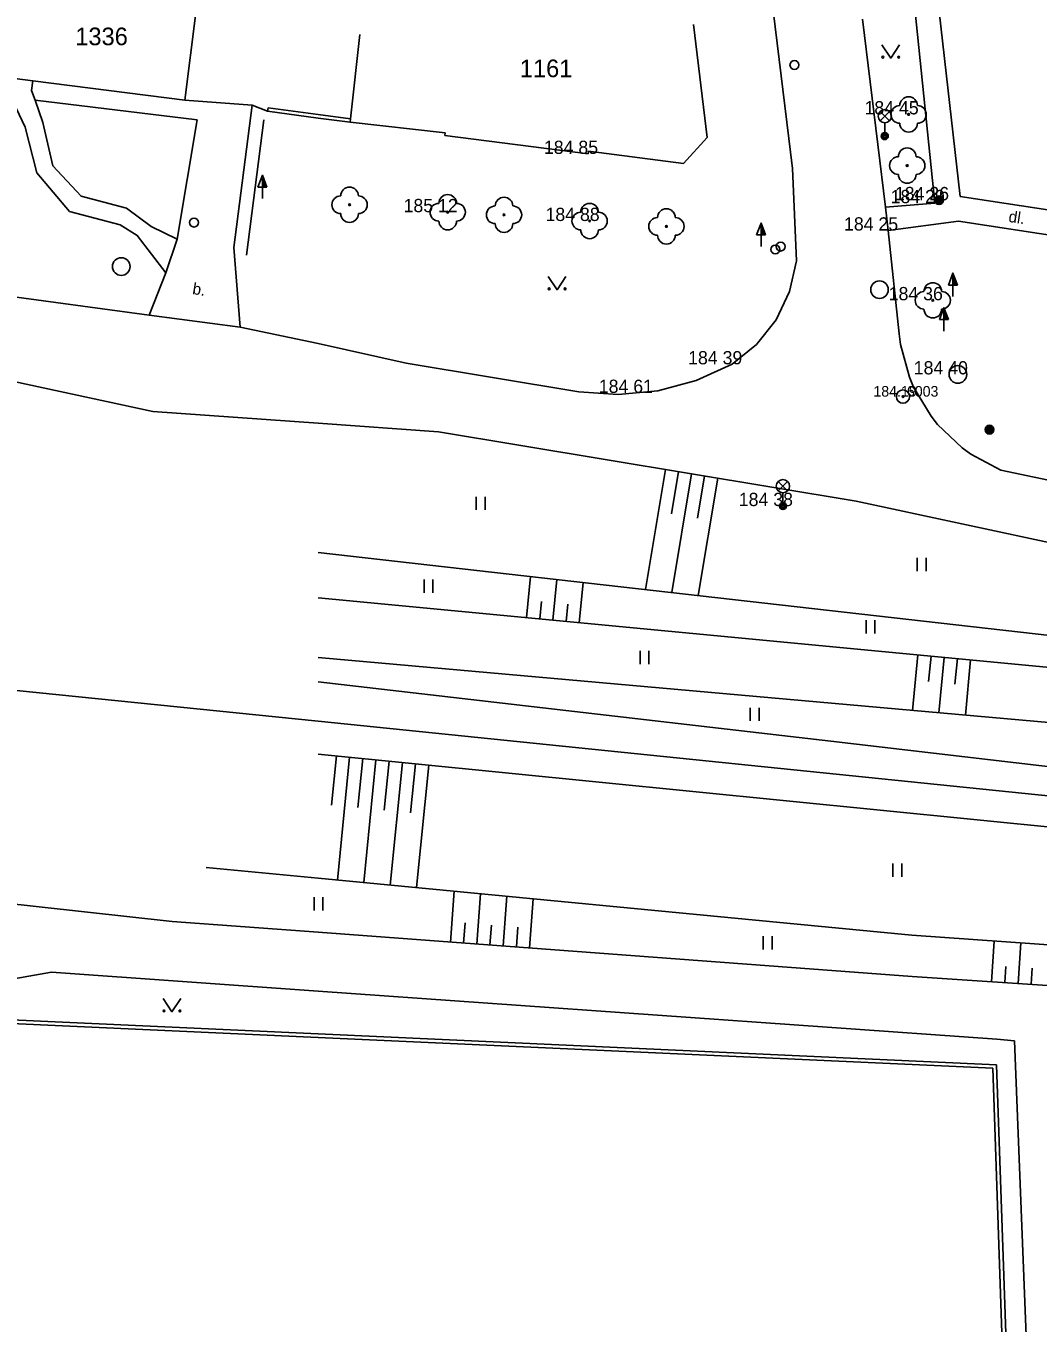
# Model space of a CAD drawing. Extents: x -539515 to -538098, y -1182060 to -1180157.
# Drawn here: x -539391.6 to -539334.2, y -1180593.5 to -1180520 of the extents above; entities that cross this region are included whole.
import ezdxf

# ---------------------------------------------------------------- set-up
doc = ezdxf.new("R2010")
doc.units = 0
for name, color, linetype in [('Vrstva 1', 7, 'Continuous'), ('Vrstva 13', 7, 'Continuous'), ('Vrstva 14', 7, 'Continuous'), ('Vrstva 21', 7, 'Continuous'), ('Vrstva 22', 7, 'Continuous'), ('Vrstva 23', 7, 'Continuous'), ('Vrstva 25', 7, 'Continuous'), ('Vrstva 27', 7, 'Continuous'), ('Vrstva 28', 7, 'Continuous'), ('Vrstva 29', 7, 'Continuous'), ('Vrstva 33', 7, 'Continuous'), ('Vrstva 34', 7, 'Continuous'), ('Vrstva 36', 7, 'Continuous'), ('Vrstva 40', 7, 'Continuous'), ('Vrstva 47', 7, 'Continuous'), ('Vrstva 68', 7, 'Continuous'), ('Vrstva 88', 7, 'Continuous')]:
    doc.layers.add(name, color=color, linetype=linetype)

msp = doc.modelspace()

# ---------------------------------------------------------------- linework, layer by layer
at = {"layer": 'Vrstva 1'}
for p, q in [((-539340.16, -1180516.383), (-539338.64, -1180529.711)), ((-539382.56, -1180524.258), (-539381.93, -1180519.297)), ((-539352.97, -1180526.367), (-539353.75, -1180519.961)), ((-539372.652, -1180520.538), (-539373.178, -1180525.312)), ((-539394.36, -1180522.758), (-539391.171, -1180523.163)), ((-539391.171, -1180523.163), (-539382.56, -1180524.258)), ((-539382.56, -1180524.258), (-539378.75, -1180524.539)), ((-539378.75, -1180524.539), (-539377.87, -1180524.883)), ((-539373.178, -1180525.312), (-539373.2, -1180525.508)), ((-539367.812, -1180526.102), (-539373.2, -1180525.508)), ((-539367.83, -1180526.25), (-539367.812, -1180526.102)), ((-539367.83, -1180526.25), (-539359.72, -1180527.297)), ((-539354.32, -1180527.844), (-539352.97, -1180526.367)), ((-539359.72, -1180527.297), (-539359.7, -1180527.148)), ((-539359.7, -1180527.148), (-539354.32, -1180527.844)), ((-539338.64, -1180529.711), (-539324.38, -1180531.891))]:
    msp.add_line(p, q, dxfattribs=at)
at = {"layer": 'Vrstva 13'}
for p, q in [((-539341.18, -1180519.242), (-539340.08, -1180530.094)), ((-539381.86, -1180525.359), (-539391.045, -1180524.262)), ((-539378.75, -1180524.539), (-539379.79, -1180532.602)), ((-539382.99, -1180532.13), (-539381.86, -1180525.359)), ((-539340.08, -1180530.094), (-539342.87, -1180530.313)), ((-539342.72, -1180531.641), (-539338.74, -1180531.102)), ((-539338.74, -1180531.102), (-539302.56, -1180536.719)), ((-539379.79, -1180532.602), (-539379.43, -1180537.11)), ((-539384.58, -1180536.43), (-539383.63, -1180534.04))]:
    msp.add_line(p, q, dxfattribs=at)
for points in [[(-539388.44, -1180529.7), (-539390.03, -1180527.97), (-539390.6, -1180525.52), (-539391.045, -1180524.262), (-539391.24, -1180523.71), (-539391.171, -1180523.163)], [(-539394.56, -1180523.85), (-539393.03, -1180523.99), (-539392.11, -1180524.71), (-539391.61, -1180525.79), (-539390.94, -1180528.37), (-539389.1, -1180530.56)], [(-539383.63, -1180534.04), (-539382.99, -1180532.13), (-539384.47, -1180531.41), (-539385.87, -1180530.38), (-539388.44, -1180529.7)], [(-539389.1, -1180530.56), (-539386.22, -1180531.31), (-539385.26, -1180531.92), (-539383.63, -1180534.04)]]:
    msp.add_lwpolyline(points, dxfattribs=at)
at = {"layer": 'Vrstva 21'}
for radius in [0.375, 0.05]:
    msp.add_circle((-539341.88, -1180541.05), radius, dxfattribs=at)
at = {"layer": 'Vrstva 22'}
for centre in [(-539341.56, -1180525.063), (-539341.64, -1180527.961), (-539373.23, -1180530.18), (-539367.67, -1180530.602), (-539364.48, -1180530.75), (-539359.63, -1180531.102), (-539355.28, -1180531.406), (-539340.19, -1180535.594)]:
    msp.add_circle(centre, 0.05, dxfattribs=at)
for centre, start, end in [((-539342.06, -1180525.063), 90, 270), ((-539341.56, -1180524.563), 0, 180), ((-539341.06, -1180525.063), 270, 90), ((-539341.56, -1180525.563), 180, 0), ((-539342.14, -1180527.961), 90, 270), ((-539341.64, -1180527.461), 0, 180), ((-539341.14, -1180527.961), 270, 90), ((-539341.64, -1180528.461), 180, 0), ((-539373.73, -1180530.18), 90, 270), ((-539373.23, -1180529.68), 0, 180), ((-539372.73, -1180530.18), 270, 90), ((-539367.67, -1180530.102), 0, 180), ((-539364.48, -1180530.25), 0, 180), ((-539368.17, -1180530.602), 90, 270), ((-539367.17, -1180530.602), 270, 90), ((-539364.98, -1180530.75), 90, 270), ((-539363.98, -1180530.75), 270, 90), ((-539359.63, -1180530.602), 0, 180), ((-539355.28, -1180530.906), 0, 180), ((-539373.23, -1180530.68), 180, 0), ((-539367.67, -1180531.102), 180, 0), ((-539364.48, -1180531.25), 180, 0), ((-539360.13, -1180531.102), 90, 270), ((-539359.13, -1180531.102), 270, 90), ((-539355.78, -1180531.406), 90, 270), ((-539354.78, -1180531.406), 270, 90), ((-539359.63, -1180531.602), 180, 0), ((-539355.28, -1180531.906), 180, 0), ((-539340.19, -1180535.094), 0, 180), ((-539340.69, -1180535.594), 90, 270), ((-539339.69, -1180535.594), 270, 90), ((-539340.19, -1180536.094), 180, 0)]:
    msp.add_arc(centre, 0.5, start, end, dxfattribs=at)
at = {"layer": 'Vrstva 25'}
for p, q in [((-539378.422, -1180529.178), (-539378.17, -1180528.504)), ((-539378.17, -1180529.178), (-539378.422, -1180529.178)), ((-539378.17, -1180529.83), (-539378.17, -1180529.18)), ((-539339.302, -1180534.728), (-539339.05, -1180534.054)), ((-539339.05, -1180534.728), (-539339.302, -1180534.728)), ((-539339.05, -1180535.38), (-539339.05, -1180534.73)), ((-539339.812, -1180536.688), (-539339.56, -1180536.014)), ((-539339.56, -1180536.688), (-539339.812, -1180536.688)), ((-539339.56, -1180537.34), (-539339.56, -1180536.69))]:
    msp.add_line(p, q, dxfattribs=at)
for points in [[(-539377.92, -1180529.18), (-539378.17, -1180529.18), (-539378.17, -1180528.504), (-539378.17, -1180528.504)], [(-539377.977, -1180529.14), (-539378.13, -1180529.14), (-539378.13, -1180528.727)], [(-539378.035, -1180529.1), (-539378.09, -1180529.1), (-539378.09, -1180528.951)], [(-539338.8, -1180534.73), (-539339.05, -1180534.73), (-539339.05, -1180534.054), (-539339.05, -1180534.054)], [(-539338.857, -1180534.69), (-539339.01, -1180534.69), (-539339.01, -1180534.277)], [(-539338.915, -1180534.65), (-539338.97, -1180534.65), (-539338.97, -1180534.501)], [(-539339.31, -1180536.69), (-539339.56, -1180536.69), (-539339.56, -1180536.014), (-539339.56, -1180536.014)], [(-539339.367, -1180536.65), (-539339.52, -1180536.65), (-539339.52, -1180536.237)], [(-539339.425, -1180536.61), (-539339.48, -1180536.61), (-539339.48, -1180536.461)]]:
    msp.add_lwpolyline(points, close=True, dxfattribs=at)
for centre, radius in [((-539339.84, -1180529.922), 0.25), ((-539339.84, -1180529.922), 0.2), ((-539339.84, -1180529.922), 0.15), ((-539339.84, -1180529.922), 0.1), ((-539339.84, -1180529.922), 0.05), ((-539336.98, -1180542.922), 0.25), ((-539336.98, -1180542.922), 0.2), ((-539336.98, -1180542.922), 0.15), ((-539336.98, -1180542.922), 0.1), ((-539336.98, -1180542.922), 0.05)]:
    msp.add_circle(centre, radius, dxfattribs=at)
at = {"layer": 'Vrstva 27'}
for p, q in [((-539356.468, -1180551.98), (-539355.337, -1180545.178)), ((-539354.994, -1180547.688), (-539354.597, -1180545.301)), ((-539354.975, -1180552.15), (-539353.857, -1180545.424)), ((-539353.514, -1180547.934), (-539353.117, -1180545.547)), ((-539353.483, -1180552.32), (-539352.377, -1180545.67)), ((-539362.981, -1180551.24), (-539363.203, -1180553.574)), ((-539361.491, -1180551.41), (-539361.71, -1180553.716)), ((-539359.999, -1180551.579), (-539360.216, -1180553.858)), ((-539362.363, -1180552.664), (-539362.456, -1180553.645)), ((-539360.87, -1180552.806), (-539360.963, -1180553.787)), ((-539341.335, -1180558.832), (-539341.035, -1180555.68)), ((-539340.425, -1180557.195), (-539340.288, -1180555.751)), ((-539339.84, -1180558.966), (-539339.541, -1180555.822)), ((-539338.933, -1180557.337), (-539338.795, -1180555.893)), ((-539338.346, -1180559.099), (-539338.048, -1180555.964)), ((-539373.971, -1180561.408), (-539374.249, -1180564.192)), ((-539373.225, -1180561.482), (-539373.92, -1180568.44)), ((-539372.478, -1180561.557), (-539372.756, -1180564.339)), ((-539371.732, -1180561.632), (-539372.427, -1180568.583)), ((-539370.986, -1180561.706), (-539371.264, -1180564.486)), ((-539370.239, -1180561.781), (-539370.934, -1180568.726)), ((-539369.493, -1180561.855), (-539369.771, -1180564.632)), ((-539368.747, -1180561.93), (-539369.441, -1180568.87)), ((-539367.521, -1180571.954), (-539367.307, -1180569.074)), ((-539366.025, -1180572.065), (-539365.814, -1180569.218)), ((-539364.529, -1180572.176), (-539364.32, -1180569.361)), ((-539363.033, -1180572.287), (-539362.826, -1180569.504)), ((-539366.773, -1180572.009), (-539366.688, -1180570.864)), ((-539365.277, -1180572.12), (-539365.193, -1180570.988)), ((-539363.781, -1180572.232), (-539363.698, -1180571.112)), ((-539336.86, -1180574.198), (-539336.706, -1180571.896)), ((-539335.363, -1180574.298), (-539335.21, -1180572.003)), ((-539336.112, -1180574.248), (-539336.05, -1180573.329)), ((-539334.615, -1180574.348), (-539334.554, -1180573.431))]:
    msp.add_line(p, q, dxfattribs=at)
for centre in [(-539386.16, -1180533.68), (-539343.21, -1180534.99), (-539338.77, -1180539.789)]:
    msp.add_circle(centre, 0.5, dxfattribs=at)
at = {"layer": 'Vrstva 28'}
for p, q in [((-539350.17, -1180531.888), (-539349.92, -1180531.214)), ((-539349.92, -1180531.888), (-539350.17, -1180531.888)), ((-539349.92, -1180532.54), (-539349.92, -1180531.89))]:
    msp.add_line(p, q, dxfattribs=at)
for points in [[(-539349.67, -1180531.89), (-539349.92, -1180531.89), (-539349.92, -1180531.214), (-539349.67, -1180531.89)], [(-539349.726, -1180531.849), (-539349.881, -1180531.849), (-539349.879, -1180531.437)], [(-539349.785, -1180531.81), (-539349.841, -1180531.81), (-539349.841, -1180531.66)]]:
    msp.add_lwpolyline(points, close=True, dxfattribs=at)
for centre in [(-539348.03, -1180522.26), (-539382.04, -1180531.19), (-539349.11, -1180532.71), (-539348.81, -1180532.55)]:
    msp.add_circle(centre, 0.25, dxfattribs=at)
at = {"layer": 'Vrstva 29'}
for p, q in [((-539310.58, -1180557.194), (-539375, -1180549.875)), ((-539318.52, -1180557.82), (-539375, -1180552.453)), ((-539325.45, -1180560.25), (-539375, -1180555.828)), ((-539345.97, -1180560.57), (-539375, -1180557.203)), ((-539345.97, -1180560.57), (-539332.13, -1180562.188)), ((-539323.97, -1180566.406), (-539375, -1180561.305)), ((-539375, -1180568.336), (-539381.35, -1180567.727)), ((-539375, -1180568.336), (-539341.38, -1180571.563)), ((-539341.38, -1180571.563), (-539323.19, -1180572.859))]:
    msp.add_line(p, q, dxfattribs=at)
at = {"layer": 'Vrstva 33'}
for p, q in [((-539343.175, -1180525.429), (-539342.645, -1180524.899)), ((-539343.175, -1180524.899), (-539342.645, -1180525.429)), ((-539342.91, -1180525.539), (-539342.91, -1180526.289)), ((-539348.945, -1180546.39), (-539348.415, -1180545.86)), ((-539348.945, -1180545.86), (-539348.415, -1180546.39)), ((-539348.68, -1180546.5), (-539348.68, -1180547.25))]:
    msp.add_line(p, q, dxfattribs=at)
for centre, radius in [((-539342.91, -1180525.164), 0.375), ((-539342.91, -1180526.289), 0.2), ((-539342.91, -1180526.289), 0.145), ((-539342.91, -1180526.289), 0.0876), ((-539348.68, -1180546.125), 0.375), ((-539348.68, -1180547.25), 0.2), ((-539348.68, -1180547.25), 0.145), ((-539348.68, -1180547.25), 0.0876)]:
    msp.add_circle(centre, radius, dxfattribs=at)
at = {"layer": 'Vrstva 34'}
for p, q in [((-539375, -1180559.438), (-539484.75, -1180548.28)), ((-539207.95, -1180576.539), (-539375, -1180559.438))]:
    msp.add_line(p, q, dxfattribs=at)
at = {"layer": 'Vrstva 36'}
for p, q in [((-539366.053, -1180547.469), (-539366.053, -1180546.719)), ((-539365.553, -1180547.469), (-539365.553, -1180546.719)), ((-539341.068, -1180550.942), (-539341.068, -1180550.192)), ((-539340.568, -1180550.942), (-539340.568, -1180550.192)), ((-539369.003, -1180552.159), (-539369.003, -1180551.409)), ((-539368.503, -1180552.159), (-539368.503, -1180551.409)), ((-539343.965, -1180554.472), (-539343.965, -1180553.722)), ((-539343.465, -1180554.472), (-539343.465, -1180553.722)), ((-539356.768, -1180556.211), (-539356.768, -1180555.461)), ((-539356.268, -1180556.211), (-539356.268, -1180555.461)), ((-539350.533, -1180559.424), (-539350.533, -1180558.674)), ((-539350.033, -1180559.424), (-539350.033, -1180558.674)), ((-539342.445, -1180568.26), (-539342.445, -1180567.51)), ((-539341.945, -1180568.26), (-539341.945, -1180567.51)), ((-539375.237, -1180570.157), (-539375.237, -1180569.407)), ((-539374.737, -1180570.157), (-539374.737, -1180569.407)), ((-539349.793, -1180572.37), (-539349.793, -1180571.62)), ((-539349.293, -1180572.37), (-539349.293, -1180571.62))]:
    msp.add_line(p, q, dxfattribs=at)
for points in [[(-539343.073, -1180521.117), (-539342.573, -1180521.867), (-539342.073, -1180521.117)], [(-539361.97, -1180534.242), (-539361.47, -1180534.992), (-539360.97, -1180534.242)], [(-539383.789, -1180575.156), (-539383.289, -1180575.906), (-539382.789, -1180575.156)]]:
    msp.add_lwpolyline(points, dxfattribs=at)
for centre in [(-539343.023, -1180521.817), (-539342.124, -1180521.817), (-539361.92, -1180534.942), (-539361.021, -1180534.942), (-539383.739, -1180575.856), (-539382.84, -1180575.856)]:
    msp.add_circle(centre, 0.05, dxfattribs=at)
at = {"layer": 'Vrstva 68'}
for p, q in [((-539379.07, -1180533.04), (-539378.09, -1180525.37)), ((-539377.87, -1180524.883), (-539377.844, -1180524.688)), ((-539375, -1180525.266), (-539377.87, -1180524.883)), ((-539375, -1180525.07), (-539377.844, -1180524.688)), ((-539375, -1180525.07), (-539373.178, -1180525.312)), ((-539375, -1180525.266), (-539373.2, -1180525.508)), ((-539375, -1180577.367), (-539395.2, -1180576.445)), ((-539375, -1180577.156), (-539395.19, -1180576.242)), ((-539375, -1180577.156), (-539336.59, -1180578.906)), ((-539336.784, -1180579.101), (-539375, -1180577.367)), ((-539335.62, -1180606.68), (-539336.59, -1180578.906)), ((-539335.328, -1180622.096), (-539336.784, -1180579.101))]:
    msp.add_line(p, q, dxfattribs=at)
at = {"layer": 'Vrstva 88'}
for p, q in [((-539348.14, -1180528.117), (-539349.63, -1180515.938)), ((-539342.87, -1180530.313), (-539344.18, -1180519.672)), ((-539347.92, -1180533.352), (-539348.14, -1180528.117)), ((-539342.87, -1180530.313), (-539342.72, -1180531.641)), ((-539342.72, -1180531.641), (-539342.1, -1180537.5)), ((-539347.92, -1180533.352), (-539348.308, -1180535.088)), ((-539384.58, -1180536.43), (-539401.65, -1180534.109)), ((-539348.308, -1180535.088), (-539349.071, -1180536.696)), ((-539379.43, -1180537.11), (-539384.58, -1180536.43)), ((-539375, -1180538.047), (-539379.43, -1180537.11)), ((-539349.071, -1180536.696), (-539350.169, -1180538.096)), ((-539384.38, -1180541.898), (-539404.62, -1180537.5)), ((-539375, -1180538.047), (-539370.02, -1180539.148)), ((-539350.169, -1180538.096), (-539351.55, -1180539.219)), ((-539360.25, -1180540.781), (-539370.02, -1180539.148)), ((-539351.55, -1180539.219), (-539353.599, -1180540.143)), ((-539358.008, -1180540.934), (-539360.25, -1180540.781)), ((-539355.771, -1180540.72), (-539358.008, -1180540.934)), ((-539353.599, -1180540.143), (-539355.771, -1180540.72)), ((-539375, -1180542.563), (-539384.38, -1180541.898)), ((-539375, -1180542.563), (-539368.2, -1180543.039)), ((-539344.527, -1180546.975), (-539368.2, -1180543.039)), ((-539336.33, -1180545.211), (-539316.91, -1180549.38)), ((-539344.527, -1180546.975), (-539326.09, -1180550.93)), ((-539383.27, -1180570.781), (-539421.22, -1180566.63)), ((-539375, -1180571.398), (-539383.27, -1180570.781)), ((-539375, -1180571.398), (-539341.35, -1180573.898)), ((-539394.18, -1180574.367), (-539390.12, -1180573.656)), ((-539375, -1180574.727), (-539390.12, -1180573.656)), ((-539341.35, -1180573.898), (-539325.45, -1180574.961)), ((-539375, -1180574.727), (-539336.57, -1180577.453)), ((-539336.57, -1180577.453), (-539335.56, -1180577.547)), ((-539335.56, -1180577.547), (-539334.42, -1180606.688))]:
    msp.add_line(p, q, dxfattribs=at)
for points in [[(-539341.515, -1180539.954), (-539342.021, -1180538.097), (-539342.1, -1180537.5)], [(-539340.291, -1180542.161), (-539341.279, -1180540.508), (-539341.515, -1180539.954)], [(-539338.52, -1180543.957), (-539339.915, -1180542.631), (-539340.291, -1180542.161)], [(-539336.33, -1180545.211), (-539338.031, -1180544.309), (-539338.52, -1180543.957)]]:
    msp.add_lwpolyline(points, dxfattribs=at)

# ---------------------------------------------------------------- texts
at = {"layer": 'Vrstva 14'}
for s, p in [('184 45 ', (-539344.06, -1180525.06)), ('184 85 ', (-539362.22, -1180527.3)), ('184 29 ', (-539342.58, -1180530.09)), ('184 26 ', (-539342.34, -1180529.92)), ('185 12 ', (-539370.17, -1180530.6)), ('184 88 ', (-539362.13, -1180531.1)), ('184 25 ', (-539345.22, -1180531.64)), ('184 36 ', (-539342.69, -1180535.59)), ('184 39 ', (-539354.05, -1180539.22)), ('184 40 ', (-539341.27, -1180539.79)), ('184 61 ', (-539359.11, -1180540.84)), ('184 38 ', (-539351.18, -1180547.25))]:
    msp.add_text(s, height=0.75, dxfattribs=at).set_placement(p)
at = {"layer": 'Vrstva 22'}
msp.add_text('184.19', height=0.6, dxfattribs=at).set_placement((-539343.555, -1180541.05))
at = {"layer": 'Vrstva 23'}
msp.add_text(' 6003', height=0.6, dxfattribs=at).set_placement((-539341.88, -1180541.05))
at = {"layer": 'Vrstva 40'}
for s, rotation, p in [('dl.', 351.40834, (-539335.93, -1180531.148)), ('b.', 350.64899, (-539382.162, -1180535.231))]:
    msp.add_text(s, height=0.65, rotation=rotation, dxfattribs=at).set_placement(p)
at = {"layer": 'Vrstva 47'}
for s, p in [('1336', (-539388.766, -1180521.141)), ('1161', (-539363.584, -1180522.953))]:
    msp.add_text(s, height=1, dxfattribs=at).set_placement(p)

doc.saveas('drawing.dxf')
